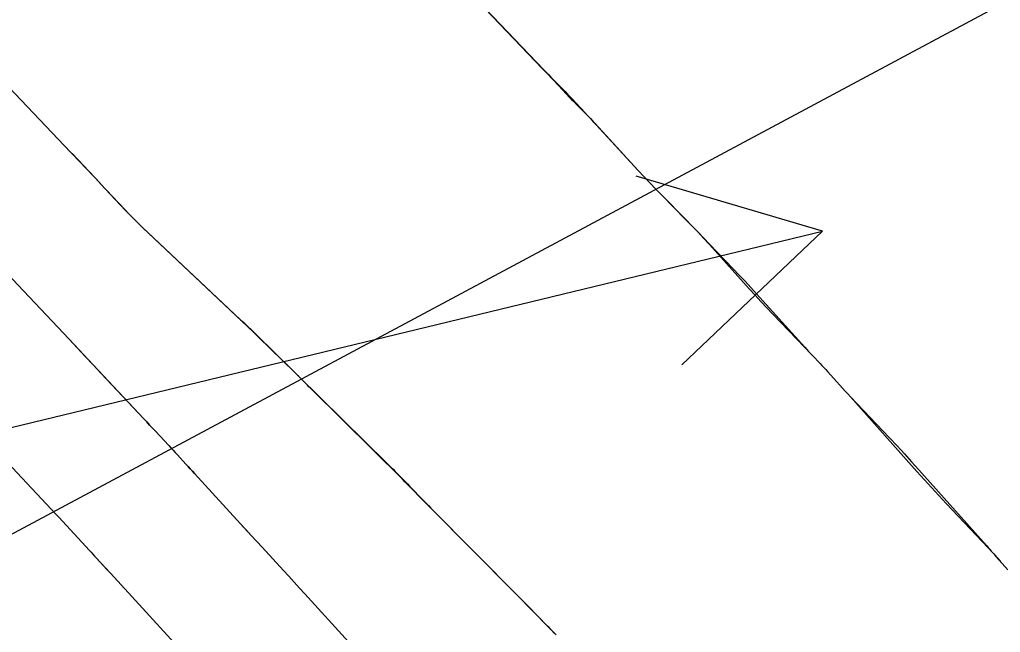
# Model space of a CAD drawing. Extents: x 954385 to 988206, y 1868364 to 1924553.
# Drawn here: x 955899.56 to 955929.86, y 1922834.91 to 1922853.85 of the extents above; entities that cross this region are included whole.
import ezdxf

# ---------------------------------------------------------------- set-up
doc = ezdxf.new("R2010")
doc.units = 0
for name, color, linetype in [('1', 7, 'Continuous'), ('Default', 7, 'Continuous'), ('Ex_Minor Contours', 7, 'Continuous'), ('Slopes', 7, 'Continuous')]:
    doc.layers.add(name, color=color, linetype=linetype)

msp = doc.modelspace()

# ---------------------------------------------------------------- linework, layer by layer
at = {"layer": '1'}
for points in [[(955913.946, 1922854.179), (955915.717, 1922852.334), (955915.806, 1922852.24), (955915.895, 1922852.146), (955915.984, 1922852.052), (955916.072, 1922851.958), (955916.458, 1922851.544), (955916.53, 1922851.467), (955916.603, 1922851.391), (955916.676, 1922851.315), (955916.75, 1922851.24), (955917.047, 1922850.941), (955917.121, 1922850.865), (955917.195, 1922850.789), (955917.267, 1922850.713), (955917.339, 1922850.636), (955918.669, 1922849.189), (955918.849, 1922848.995), (955919.03, 1922848.802), (955919.213, 1922848.611), (955919.397, 1922848.421), (955920.138, 1922847.664), (955920.323, 1922847.475), (955920.507, 1922847.286), (955920.691, 1922847.096), (955920.874, 1922846.906), (955921.606, 1922846.145), (955921.788, 1922845.954), (955921.969, 1922845.762), (955922.148, 1922845.568), (955922.326, 1922845.373), (955923.816, 1922843.721), (955923.874, 1922843.658), (955923.932, 1922843.595), (955923.99, 1922843.532), (955924.049, 1922843.47), (955924.286, 1922843.223), (955924.345, 1922843.16), (955924.403, 1922843.098), (955924.461, 1922843.035), (955924.518, 1922842.971), (955924.895, 1922842.552), (955924.976, 1922842.46), (955925.058, 1922842.369), (955925.14, 1922842.278), (955925.221, 1922842.186), (955927.272, 1922839.883), (955927.497, 1922839.632), (955927.724, 1922839.382), (955927.953, 1922839.135), (955928.184, 1922838.889), (955929.475, 1922837.524), (955929.525, 1922837.472), (955929.574, 1922837.419), (955929.624, 1922837.366), (955929.674, 1922837.313), (955929.872, 1922837.102)], [(955916.132, 1922834.832), (955916.002, 1922834.968), (955915.97, 1922835.001), (955915.937, 1922835.035), (955915.904, 1922835.069), (955915.871, 1922835.102), (955915.266, 1922835.716), (955915.154, 1922835.829), (955915.042, 1922835.943), (955914.93, 1922836.056), (955914.818, 1922836.169), (955912.254, 1922838.754), (955912.182, 1922838.827), (955912.11, 1922838.901), (955912.038, 1922838.975), (955911.966, 1922839.049), (955911.68, 1922839.346), (955911.608, 1922839.42), (955911.536, 1922839.494), (955911.463, 1922839.567), (955911.39, 1922839.64), (955908.587, 1922842.413), (955908.542, 1922842.457), (955908.498, 1922842.502), (955908.454, 1922842.546), (955908.409, 1922842.591), (955908.233, 1922842.771), (955908.189, 1922842.816), (955908.144, 1922842.861), (955908.099, 1922842.905), (955908.054, 1922842.949), (955906.941, 1922844.034), (955906.928, 1922844.047), (955906.916, 1922844.059), (955906.903, 1922844.072), (955906.89, 1922844.085), (955906.838, 1922844.137), (955906.826, 1922844.15), (955906.813, 1922844.162), (955906.799, 1922844.175), (955906.786, 1922844.188), (955903.361, 1922847.425), (955903.224, 1922847.556), (955903.09, 1922847.689), (955902.957, 1922847.824), (955902.827, 1922847.961), (955902.051, 1922848.788), (955902.045, 1922848.794), (955901.191, 1922849.698), (955901.173, 1922849.716), (955901.138, 1922849.753), (955897.511, 1922853.567)], [(955909.72, 1922834.612), (955908.373, 1922836.098), (955908.208, 1922836.279), (955908.043, 1922836.461), (955907.878, 1922836.642), (955907.712, 1922836.823), (955907.049, 1922837.545), (955906.883, 1922837.726), (955906.717, 1922837.907), (955906.552, 1922838.088), (955906.386, 1922838.269), (955904.967, 1922839.816), (955904.9, 1922839.888), (955904.834, 1922839.961), (955904.767, 1922840.033), (955904.701, 1922840.105), (955904.434, 1922840.393), (955904.301, 1922840.537), (955904.168, 1922840.681), (955903.759, 1922841.124), (955903.668, 1922841.221), (955903.578, 1922841.319), (955903.487, 1922841.416), (955903.396, 1922841.513), (955902.084, 1922842.91), (955901.835, 1922843.175), (955901.586, 1922843.44), (955901.337, 1922843.705), (955901.089, 1922843.97), (955899.16, 1922846.025)], [(955896.622, 1922842.886), (955900.534, 1922838.721), (955900.554, 1922838.699), (955900.574, 1922838.678), (955900.593, 1922838.657), (955900.613, 1922838.636), (955900.771, 1922838.465), (955901.717, 1922837.442), (955901.771, 1922837.383), (955901.825, 1922837.325), (955901.879, 1922837.266), (955901.933, 1922837.207), (955902.203, 1922836.914), (955902.364, 1922836.737), (955904.896, 1922833.978)]]:
    msp.add_lwpolyline(points, dxfattribs=at)
at = {"layer": 'Default'}
msp.add_arc((955068.332, 1922107.114), 1145.916, 31.460692, 46.414195, dxfattribs=at)
at = {"layer": 'Ex_Minor Contours'}
for points in [[(955913.947, 1922854.182), (955915.754, 1922852.301), (955915.827, 1922852.226), (955915.9, 1922852.15), (955915.973, 1922852.075), (955916.047, 1922852), (955916.342, 1922851.701), (955916.416, 1922851.626), (955916.488, 1922851.551), (955916.561, 1922851.474), (955916.632, 1922851.398), (955917.018, 1922850.98), (955917.106, 1922850.884), (955917.194, 1922850.789), (955917.282, 1922850.693), (955917.37, 1922850.598), (955918.669, 1922849.189), (955918.849, 1922848.995), (955919.031, 1922848.803), (955919.214, 1922848.612), (955919.399, 1922848.422), (955920.14, 1922847.667), (955920.325, 1922847.478), (955920.507, 1922847.286), (955920.688, 1922847.092), (955920.866, 1922846.897), (955922.1, 1922845.529), (955922.28, 1922845.332), (955922.46, 1922845.136), (955922.642, 1922844.942), (955922.826, 1922844.749), (955923.814, 1922843.718), (955923.873, 1922843.657), (955923.932, 1922843.595), (955923.992, 1922843.533), (955924.05, 1922843.471), (955924.286, 1922843.223), (955924.345, 1922843.161), (955924.403, 1922843.098), (955924.461, 1922843.035), (955924.518, 1922842.971), (955924.894, 1922842.552), (955924.977, 1922842.461), (955925.059, 1922842.37), (955925.143, 1922842.281), (955925.227, 1922842.191), (955926.434, 1922840.918), (955926.663, 1922840.675), (955926.889, 1922840.431), (955927.113, 1922840.184), (955927.336, 1922839.936), (955929.423, 1922837.589), (955929.498, 1922837.504), (955929.574, 1922837.419), (955929.65, 1922837.333), (955929.725, 1922837.248), (955930.083, 1922836.845)], [(955897.512, 1922853.568), (955901.136, 1922849.753), (955901.189, 1922849.697), (955902.047, 1922848.793), (955902.052, 1922848.788), (955902.814, 1922847.976), (955902.942, 1922847.841), (955903.072, 1922847.709), (955903.204, 1922847.579), (955903.339, 1922847.45), (955906.389, 1922844.574), (955906.432, 1922844.533), (955906.475, 1922844.493), (955906.517, 1922844.452), (955906.56, 1922844.411), (955906.771, 1922844.205), (955906.898, 1922844.081), (955907.982, 1922843.024), (955907.999, 1922843.008), (955908.015, 1922842.992), (955908.031, 1922842.976), (955908.047, 1922842.959), (955908.112, 1922842.894), (955908.128, 1922842.878), (955908.144, 1922842.861), (955908.161, 1922842.845), (955908.177, 1922842.829), (955910.904, 1922840.143), (955910.968, 1922840.079), (955911.032, 1922840.015), (955911.096, 1922839.951), (955911.16, 1922839.886), (955911.414, 1922839.628), (955911.478, 1922839.563), (955911.541, 1922839.498), (955911.604, 1922839.433), (955911.667, 1922839.368), (955911.972, 1922839.05), (955912.044, 1922838.975), (955912.117, 1922838.901), (955912.189, 1922838.827), (955912.262, 1922838.753), (955914.983, 1922836.009), (955915.015, 1922835.977), (955915.046, 1922835.945), (955915.077, 1922835.913), (955915.107, 1922835.881), (955915.23, 1922835.751), (955915.261, 1922835.719), (955915.292, 1922835.687), (955915.323, 1922835.654), (955915.354, 1922835.622), (955915.969, 1922834.993), (955916.081, 1922834.878)], [(955899.161, 1922846.026), (955901.09, 1922843.97), (955901.836, 1922843.175), (955903.395, 1922841.513), (955903.487, 1922841.416), (955903.577, 1922841.319), (955903.668, 1922841.221), (955903.758, 1922841.124), (955904.168, 1922840.681), (955904.234, 1922840.609), (955904.301, 1922840.537), (955904.367, 1922840.465), (955904.434, 1922840.393), (955904.701, 1922840.105), (955904.767, 1922840.033), (955904.834, 1922839.961), (955904.9, 1922839.889), (955904.967, 1922839.816), (955906.387, 1922838.268), (955906.719, 1922837.907), (955907.051, 1922837.546), (955907.714, 1922836.823), (955907.879, 1922836.642), (955908.045, 1922836.461), (955908.21, 1922836.28), (955908.375, 1922836.098), (955909.722, 1922834.612)], [(955896.624, 1922842.886), (955900.533, 1922838.72), (955900.553, 1922838.699), (955900.573, 1922838.678), (955900.593, 1922838.657), (955900.613, 1922838.635), (955900.711, 1922838.529), (955900.77, 1922838.465), (955901.717, 1922837.442), (955901.771, 1922837.383), (955901.825, 1922837.325), (955901.879, 1922837.266), (955901.933, 1922837.207), (955902.257, 1922836.855), (955902.365, 1922836.737), (955904.896, 1922833.979)]]:
    msp.add_lwpolyline(points, dxfattribs=at)
at = {"layer": 'Slopes'}
for points in [[(955957.131, 1922868.928), (955740.811, 1922753.019), (955743.975, 1922758.118), (955740.811, 1922753.019), (955746.808, 1922752.829)], [(955807.131, 1922818.928), (955924.36, 1922847.314), (955920.016, 1922843.175), (955924.36, 1922847.314), (955918.604, 1922849.007)]]:
    msp.add_lwpolyline(points, dxfattribs=at)

doc.saveas('drawing.dxf')
